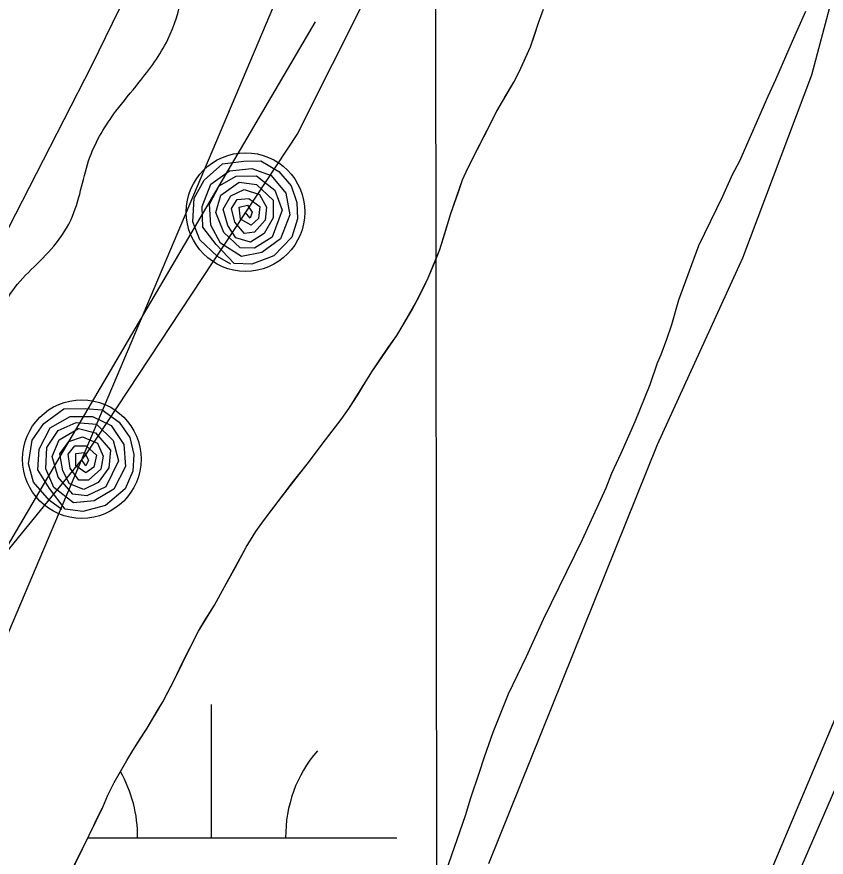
# Model space of a CAD drawing. Extents: x 3297735 to 3335592, y 670436 to 695807.
# Drawn here: x 3322754.5 to 3322972.9, y 693389.8 to 693616.6 of the extents above; entities that cross this region are included whole.
import ezdxf

# ---------------------------------------------------------------- set-up
doc = ezdxf.new("R2010")
doc.units = 0
for name, color, linetype in [('V-GRID-MAJR', 7, 'Continuous'), ('V-LEVE-TOET', 7, 'Continuous'), ('V-RIVR-EDGE', 7, 'Continuous'), ('V-RRAP-FSHR', 7, 'Continuous'), ('V-RRAP-RVMT', 7, 'Continuous'), ('V-SITE-VEGE', 7, 'Continuous'), ('V-TOPO-MINR', 7, 'Continuous'), ('V-WETL-SWMP', 7, 'Continuous')]:
    doc.layers.add(name, color=color, linetype=linetype)

msp = doc.modelspace()

# ---------------------------------------------------------------- linework, layer by layer
at = {"layer": 'V-GRID-MAJR'}
msp.add_lwpolyline([(3322888.29, 675833.36), (3322887.09, 676864.38), (3322885.23, 678460.19), (3322882.74, 680598.71), (3322880.18, 682800.95), (3322878.18, 684524.58), (3322875.76, 686599.48), (3322873.13, 688865.93), (3322871.19, 690525.61), (3322869.15, 692280.86), (3322867.48, 693717.12), (3322867.13, 694017.92)], dxfattribs=at)
at = {"layer": 'V-LEVE-TOET'}
msp.add_lwpolyline([(3322886.27, 693203.04), (3322987.94, 693437.23), (3323019.12, 693517.52), (3323063.39, 693627.4), (3323204.52, 693978.83), (3323224.67, 694021.2)], dxfattribs=at)
at = {"layer": 'V-RIVR-EDGE'}
msp.add_spline([(3319721.91, 688607.25), (3319733.2, 688627.78), (3319739.82, 688637.46), (3319746.04, 688644.42), (3319750.72, 688655.27), (3319752.28, 688659.14), (3319762.01, 688671.92), (3319781.47, 688699.79), (3319792.76, 688716.44), (3319801.32, 688726.89), (3319810.26, 688738.11), (3319819.98, 688747.01), (3319825.43, 688754.75), (3319830.49, 688762.88), (3319835.55, 688770.63), (3319840.23, 688780.31), (3319844.52, 688791.16), (3319846.86, 688795.42), (3319851.13, 688797.35), (3319854.24, 688799.66), (3319861.24, 688808.95), (3319869.41, 688820.96), (3319874.87, 688831.03), (3319884.99, 688845.35), (3319893.93, 688856.57), (3319900.54, 688860.82), (3319908.31, 688869.72), (3319918.43, 688881.33), (3319923.49, 688889.46), (3319928.16, 688897.21), (3319932.06, 688904.95), (3319939.44, 688912.69), (3319951.5, 688924.3), (3319955, 688930.88), (3319970.57, 688952.17), (3319976.4, 688958.36), (3319980.68, 688966.5), (3319987.3, 688976.95), (3319991.2, 688986.25), (3319997.81, 688992.82), (3320004.81, 689000.56), (3320006.38, 689006.76), (3320010.27, 689012.96), (3320018.06, 689024.96), (3320025.07, 689035.8), (3320031.68, 689044.71), (3320039.46, 689054.38), (3320044.52, 689060.57), (3320057.73, 689071.4), (3320064.34, 689077.2), (3320070.17, 689082.23), (3320074.45, 689090.36), (3320085.73, 689104.68), (3320093.52, 689116.3), (3320109.84, 689130.22), (3320125, 689144.14), (3320145.59, 689159.99), (3320166.96, 689177), (3320184.06, 689191.31), (3320194.55, 689197.87), (3320205.42, 689204.44), (3320211.64, 689209.85), (3320219.42, 689219.53), (3320234.59, 689238.11), (3320241.98, 689244.68), (3320253.64, 689257.45), (3320273.09, 689279.5), (3320283.99, 689297.32), (3320297.61, 689318.61), (3320312.03, 689344.56), (3320320.21, 689360.83), (3320328.41, 689380.97), (3320333.48, 689394.53), (3320349.85, 689425.9), (3320363.1, 689453.41), (3320368.17, 689465.42), (3320370.9, 689469.67), (3320379.06, 689477.41), (3320388.4, 689489.8), (3320394.62, 689499.09), (3320395.41, 689505.29), (3320397.76, 689513.82), (3320403.21, 689520.78), (3320409.04, 689527.75), (3320417.6, 689536.65), (3320423.43, 689544.39), (3320428.49, 689552.52), (3320431.24, 689564.54), (3320432.02, 689568.03), (3320442.14, 689581.19), (3320451.87, 689595.12), (3320462.77, 689612.93), (3320469.38, 689621.06), (3320477.55, 689631.51), (3320493.51, 689653.19), (3320500.9, 689665.19), (3320506.36, 689674.1), (3320514.54, 689688.82), (3320523.5, 689705.47), (3320534.4, 689723.28), (3320539.06, 689727.15), (3320544.9, 689735.28), (3320551.13, 689744.18), (3320556.58, 689752.7), (3320560.87, 689764.32), (3320568.26, 689774), (3320574.5, 689785.23), (3320578.79, 689794.53), (3320583.07, 689802.27), (3320590.86, 689815.83), (3320602.92, 689833.25), (3320613.43, 689849.12), (3320622.79, 689866.94), (3320636.42, 689890.17), (3320646.93, 689907.21), (3320658.22, 689926.96), (3320664.85, 689940.13), (3320664.87, 689948.66), (3320667.22, 689956.02), (3320676.55, 689968.02), (3320685.11, 689978.08), (3320691.73, 689991.25), (3320701.47, 690006.35), (3320706.14, 690016.04), (3320709.66, 690026.11), (3320715.89, 690035.79), (3320728.33, 690049.33), (3320741.18, 690068.69), (3320754.02, 690086.5), (3320761.81, 690100.44), (3320770.77, 690116.32), (3320777.39, 690127.16), (3320786.73, 690139.93), (3320794.89, 690149.22), (3320800.73, 690155.41), (3320806.18, 690166.26), (3320810.47, 690174), (3320820.98, 690192.59), (3320823.74, 690207.71), (3320829.97, 690218.16), (3320840.87, 690235.59), (3320854.1, 690256.5), (3320864.22, 690271.59), (3320869.28, 690277.01), (3320870.45, 690281.27), (3320876.68, 690289.4), (3320887.57, 690302.95), (3320901.57, 690319.98), (3320912.08, 690333.52), (3320919.47, 690342.43), (3320924.52, 690348.23), (3320932.3, 690356.35), (3320941.26, 690371.46), (3320956.44, 690393.91), (3320969.67, 690415.21), (3320973.57, 690422.57), (3320982.13, 690434.96), (3320987.2, 690444.64), (3320994.21, 690457.03), (3321000.83, 690467.87), (3321008.23, 690481.04), (3321017.97, 690500.02), (3321024.59, 690511.64), (3321030.43, 690518.6), (3321035.5, 690530.22), (3321040.94, 690537.19), (3321055.35, 690559.26), (3321068.58, 690577.84), (3321078.31, 690594.1), (3321086.87, 690605.72), (3321095.82, 690616.94), (3321102.82, 690625.84), (3321107.51, 690637.85), (3321113.34, 690645.6), (3321117.63, 690655.67), (3321123.87, 690670), (3321130.5, 690682.39), (3321142.57, 690701.37), (3321156.19, 690722.28), (3321168.65, 690743.19), (3321171.38, 690749.38), (3321176.05, 690754.41), (3321177.22, 690758.29), (3321181.12, 690767.2), (3321185.79, 690774.17), (3321192.03, 690789.28), (3321204.89, 690814.45), (3321214.25, 690834.98), (3321218.93, 690845.83), (3321223.61, 690855.12), (3321229.85, 690869.85), (3321238.03, 690883.79), (3321242.33, 690899.29), (3321247.41, 690912.46), (3321254.43, 690927.96), (3321263, 690946.55), (3321269.64, 690962.82), (3321273.93, 690973.67), (3321278.23, 690986.07), (3321286.44, 691015.52), (3321288.78, 691021.72), (3321293.84, 691028.3), (3321297.35, 691034.5), (3321303.19, 691045.34), (3321306.32, 691054.64), (3321308.29, 691066.66), (3321310.63, 691073.63), (3321314.52, 691079.44), (3321318.04, 691090.29), (3321320.01, 691103.08), (3321324.31, 691115.87), (3321326.26, 691120.13), (3321332.09, 691125.16), (3321336.76, 691133.68), (3321337.17, 691140.65), (3321337.18, 691146.47), (3321338.37, 691158.49), (3321341.12, 691172.44), (3321349.71, 691192.98), (3321372.69, 691236.35), (3321389.06, 691268.5), (3321398.41, 691284.38), (3321404.65, 691298.32), (3321407.38, 691307.24), (3321407.39, 691310.73), (3321407.79, 691316.15), (3321414.41, 691325.06), (3321416.76, 691334.75), (3321417.94, 691344.05), (3321422.24, 691356.06), (3321434.34, 691385.89), (3321448.39, 691422.7), (3321456.19, 691442.46), (3321462.05, 691458.34), (3321462.85, 691466.87), (3321467.91, 691477.72), (3321474.92, 691488.17), (3321481.15, 691497.85), (3321481.54, 691500.57), (3321489.74, 691519.94), (3321499.87, 691542.02), (3321510.79, 691564.87), (3321521.69, 691581.91), (3321529.1, 691598.18), (3321538.84, 691619.09), (3321550.12, 691632.64), (3321559.06, 691640.76), (3321566.84, 691650.44), (3321566.47, 691655.48), (3321567.25, 691659.74), (3321572.7, 691664.77), (3321581.26, 691676.38), (3321584.38, 691684.91), (3321587.11, 691693.43), (3321593.35, 691706.6), (3321601.92, 691721.7), (3321610.87, 691733.32), (3321617.87, 691739.5), (3321620.99, 691748.8), (3321624.5, 691755), (3321632.28, 691766.23), (3321637.34, 691773.97), (3321638.14, 691784.44), (3321641.66, 691795.29), (3321645.96, 691809.63), (3321651.03, 691820.47), (3321653.37, 691824.35), (3321658.42, 691828.99), (3321665.02, 691832.07), (3321673.18, 691838.64), (3321680.2, 691853.75), (3321683.72, 691866.15), (3321687.24, 691878.94), (3321691.93, 691892.5), (3321697.77, 691904.12), (3321704.38, 691909.54), (3321711, 691920.77), (3321724.23, 691939.74), (3321729.68, 691949.8), (3321733.59, 691959.49), (3321746.04, 691978.85), (3321765.1, 692000.13), (3321767.83, 692005.55), (3321769.01, 692012.53), (3321772.52, 692019.89), (3321782.64, 692034.6), (3321793.52, 692045.43), (3321802.86, 692057.43), (3321811.04, 692071.76), (3321820.77, 692085.31), (3321837.5, 692109.31), (3321852.67, 692125.56), (3321856.95, 692134.47), (3321865.51, 692146.08), (3321874.07, 692158.09), (3321882.62, 692162.33), (3321885.73, 692165.42), (3321887.31, 692179.77), (3321889.66, 692189.46), (3321896.67, 692199.14), (3321906.39, 692208.81), (3321914.56, 692218.87), (3321921.95, 692230.87), (3321931.31, 692249.47), (3321940.25, 692259.91), (3321951.52, 692266.48), (3321951.14, 692271.52), (3321953.48, 692276.17), (3321960.48, 692283.13), (3321960.49, 692288.17), (3321960.5, 692292.05), (3321966.73, 692300.96), (3321976.84, 692312.95), (3321985.4, 692326.12), (3321999.02, 692342.37), (3322004.07, 692347.79), (3322006.8, 692355.15), (3322018.86, 692369.86), (3322032.48, 692387.27), (3322035.98, 692394.25), (3322046.88, 692410.89), (3322053.89, 692419.41), (3322062.45, 692431.8), (3322080.36, 692459.29), (3322099.43, 692486.77), (3322109.15, 692500.71), (3322113.45, 692513.5), (3322120.08, 692527.44), (3322124.37, 692536.35), (3322130.59, 692544.09), (3322144.19, 692555.69), (3322154.3, 692563.42), (3322157.8, 692568.07), (3322157.81, 692573.5), (3322158.99, 692580.09), (3322165.23, 692595.2), (3322169.9, 692601), (3322176.9, 692609.9), (3322181.58, 692618.04), (3322185.48, 692627.33), (3322187.82, 692635.08), (3322190.16, 692638.96), (3322199.11, 692652.12), (3322206.11, 692660.24), (3322215.05, 692669.14), (3322221.67, 692679.21), (3322228.68, 692689.66), (3322230.65, 692701.29), (3322234.15, 692707.1), (3322239.98, 692713.68), (3322240.78, 692721.82), (3322246.62, 692732.28), (3322257.13, 692747.76), (3322269.19, 692761.31), (3322281.64, 692779.5), (3322287.08, 692784.53), (3322289.82, 692793.44), (3322298.4, 692811.26), (3322311.23, 692827.9), (3322325.25, 692849.2), (3322340.82, 692872.04), (3322357.55, 692894.49), (3322366.5, 692909.98), (3322374.67, 692919.27), (3322378.18, 692925.85), (3322378.19, 692932.44), (3322378.2, 692936.32), (3322380.16, 692941.75), (3322387.16, 692950.65), (3322397.3, 692972.73), (3322404.3, 692982.41), (3322407.81, 692990.54), (3322418.32, 693006.42), (3322430.38, 693021.51), (3322439.35, 693040.49), (3322447.92, 693056.37), (3322451.06, 693071.49), (3322451.87, 693088.16), (3322455.41, 693108.32), (3322461.66, 693123.43), (3322462.07, 693131.96), (3322461.33, 693147.08), (3322471.06, 693161.02), (3322480.02, 693177.67), (3322484.71, 693192.01), (3322487.85, 693207.9), (3322490.57, 693210.61), (3322500.3, 693224.93), (3322521.3, 693248.15), (3322539.95, 693264), (3322547.34, 693272.91), (3322550.08, 693282.59), (3322550.88, 693291.9), (3322552.45, 693297.71), (3322564.89, 693311.64), (3322570.72, 693318.61), (3322576.95, 693326.74), (3322580.47, 693340.69), (3322590.2, 693351.91), (3322600.3, 693359.25), (3322603.79, 693359.25), (3322609.2, 693353.42), (3322618.52, 693357.27), (3322625.13, 693363.85), (3322634.47, 693378.56), (3322653.93, 693404.88), (3322678.44, 693438.95), (3322692.84, 693458.69), (3322701, 693465.26), (3322708.76, 693467.96), (3322714.21, 693474.54), (3322719.66, 693481.51), (3322729.79, 693501.26), (3322740.68, 693515.19), (3322746.53, 693526.81), (3322752.77, 693541.92), (3322764.43, 693554.69), (3322769.49, 693562.82), (3322774.19, 693578.71), (3322781.2, 693591.1), (3322787.42, 693598.84), (3322795.21, 693610.46), (3322799.12, 693622.47), (3322801.47, 693634.49), (3322804.6, 693643.4), (3322808.49, 693648.82), (3322813.15, 693654.23), (3322817.07, 693670.51), (3322820.98, 693684.08), (3322828, 693699.57), (3322828.79, 693704.61), (3322829.58, 693711.2), (3322831.15, 693715.46), (3322838.93, 693727.85), (3322846.35, 693746.06), (3322854.15, 693763.88), (3322858.81, 693768.14), (3322865.03, 693775.88), (3322871.27, 693789.05), (3322877.11, 693797.95), (3322877.51, 693803.38), (3322881.8, 693810.74), (3322885.32, 693822.75), (3322886.52, 693837.48), (3322887.31, 693846.79), (3322888.49, 693852.22), (3322893.57, 693866.16), (3322903.7, 693885.14), (3322914.59, 693899.85), (3322916.94, 693906.83), (3322916.96, 693914.97), (3322915.81, 693921.56), (3322917, 693934.75), (3322920.53, 693950.25), (3322928.35, 693973.5), (3322938.09, 693991.7), (3322943.16, 694004.1), (3322945.88, 694005.64), (3322947.06, 694014.95), (3322947.71, 694018)], degree=3, dxfattribs=at)
at = {"layer": 'V-RRAP-FSHR'}
for points in [[(3322994.09, 694018.05), (3322971.35, 693960.29), (3322900.41, 693734.03), (3322858.35, 693641.27), (3322830.19, 693585.13), (3322772.97, 693498.44), (3322645.04, 693341.4), (3322558.67, 693228.1), (3322522.21, 693180.05), (3322512.59, 693124.55), (3322496.7, 693092.39)], [(3323139.15, 693825.6), (3323007.67, 693503.91), (3322795.43, 693000.66), (3322481.46, 692219.66)], [(3323139.15, 693825.6), (3323007.67, 693503.91), (3322869.29, 693175.8)], [(3322812.19, 693549.83), (3322808.6, 693551.93), (3322803.87, 693556.45), (3322802, 693561.26), (3322802.37, 693567.67), (3322805.06, 693572.49), (3322809.97, 693576.96), (3322815.75, 693577.64), (3322820.29, 693577.72), (3322825.19, 693574.84), (3322828.47, 693570.99), (3322830.02, 693566.54), (3322830.25, 693562.1), (3322828.65, 693557.13), (3322823.85, 693552.09), (3322817.89, 693549.86), (3322813.08, 693550.02), (3322808.27, 693555.16), (3322804.65, 693559.86), (3322804.48, 693565.44), (3322806.83, 693571.46), (3322811.88, 693575.07), (3322817.88, 693575.67), (3322823.13, 693573.74), (3322827.1, 693569.02), (3322828.13, 693563.15), (3322825.65, 693556.73), (3322820.62, 693553.04), (3322815.14, 693551.96), (3322809.42, 693555.52), (3322806.82, 693560.39), (3322806.5, 693566.07), (3322809.09, 693570.95), (3322813.66, 693573.62), (3322819.18, 693573.69), (3322824.11, 693569.8), (3322826.05, 693564.46), (3322823.41, 693557.16), (3322818.57, 693554.18), (3322814.75, 693554.24), (3322810.3, 693558.44), (3322808.15, 693563.79), (3322809.56, 693568.47), (3322814.49, 693572.01), (3322819.18, 693571.37), (3322823.68, 693567.14), (3322823.66, 693562.32), (3322821.23, 693558.1), (3322817.55, 693555.83), (3322813.57, 693556.92), (3322811.45, 693560.28), (3322810.16, 693564.71), (3322812.25, 693568.3), (3322815.8, 693569.96), (3322819.96, 693568.61), (3322821.83, 693565.28), (3322821.53, 693561.76), (3322818.58, 693558.45), (3322815.94, 693558.16), (3322813.29, 693561.17), (3322812.4, 693564.91), (3322813.93, 693567.34), (3322817.04, 693567.59), (3322820.07, 693565.39), (3322819.68, 693562.14), (3322817.68, 693560.38), (3322814.81, 693561.98), (3322814.44, 693565.25), (3322816.74, 693565.76), (3322818.02, 693563.87), (3322817.46, 693562.27), (3322816.12, 693563.86)], [(3322766.61, 693483.63), (3322763.24, 693486.07), (3322758.99, 693491.04), (3322757.61, 693496.02), (3322758.62, 693502.36), (3322761.78, 693506.88), (3322767.12, 693510.84), (3322772.93, 693510.94), (3322777.46, 693510.57), (3322782.04, 693507.21), (3322784.92, 693503.05), (3322786.02, 693498.46), (3322785.8, 693494.03), (3322783.71, 693489.24), (3322778.44, 693484.71), (3322772.28, 693483.08), (3322767.52, 693483.72), (3322763.24, 693489.32), (3322760.11, 693494.36), (3322760.49, 693499.93), (3322763.44, 693505.68), (3322768.82, 693508.77), (3322774.86, 693508.76), (3322779.89, 693506.32), (3322783.36, 693501.23), (3322783.8, 693495.28), (3322780.69, 693489.14), (3322775.31, 693485.97), (3322769.75, 693485.45), (3322764.42, 693489.56), (3322762.32, 693494.67), (3322762.57, 693500.35), (3322765.64, 693504.95), (3322770.45, 693507.15), (3322775.94, 693506.67), (3322780.46, 693502.3), (3322781.86, 693496.79), (3322778.5, 693489.79), (3322773.39, 693487.32), (3322769.6, 693487.76), (3322765.59, 693492.38), (3322763.98, 693497.92), (3322765.85, 693502.43), (3322771.12, 693505.47), (3322775.72, 693504.36), (3322779.77, 693499.7), (3322779.27, 693494.9), (3322776.43, 693490.95), (3322772.54, 693489.06), (3322768.69, 693490.54), (3322766.91, 693494.1), (3322766.08, 693498.63), (3322768.52, 693502), (3322772.21, 693503.29), (3322776.22, 693501.54), (3322777.74, 693498.03), (3322777.1, 693494.56), (3322773.83, 693491.56), (3322771.17, 693491.54), (3322768.84, 693494.8), (3322768.32, 693498.61), (3322770.09, 693500.87), (3322773.21, 693500.82), (3322776.01, 693498.31), (3322775.29, 693495.12), (3322773.12, 693493.57), (3322770.43, 693495.46), (3322770.39, 693498.74), (3322772.73, 693499.02), (3322773.81, 693497.01), (3322773.09, 693495.48), (3322771.92, 693497.19)]]:
    msp.add_lwpolyline(points, dxfattribs=at)
for centre in [(3322816.19, 693563.92), (3322772, 693497.25)]:
    msp.add_circle(centre, 16, dxfattribs=at)
at = {"layer": 'V-RRAP-RVMT'}
msp.add_line((3322860.22, 693705.72), (3322745.74, 693435.38), dxfattribs=at)
at = {"layer": 'V-SITE-VEGE'}
for p, q in [((3322895.23, 693615.01), (3322896.63, 693618.65)), ((3322967.33, 693618.08), (3322963.71, 693609.93)), ((3322893.09, 693608.46), (3322895.23, 693615.01)), ((3322963.71, 693609.93), (3322959.26, 693599.57)), ((3322890.04, 693601.74), (3322893.09, 693608.46)), ((3322888.62, 693598.99), (3322890.04, 693601.74)), ((3322884.04, 693591.16), (3322888.62, 693598.99)), ((3322959.26, 693599.57), (3322957.16, 693595.12)), ((3322957.16, 693595.12), (3322949.51, 693577.64)), ((3322876.18, 693575.77), (3322884.04, 693591.16)), ((3322949.51, 693577.64), (3322947.54, 693573.93)), ((3322874.78, 693572.62), (3322876.18, 693575.77)), ((3322947.54, 693573.93), (3322944.89, 693568.15)), ((3322871.62, 693563.5), (3322874.78, 693572.62)), ((3322944.89, 693568.15), (3322938.46, 693554.8)), ((3322868.65, 693553.82), (3322871.62, 693563.5)), ((3322938.46, 693554.8), (3322933.09, 693540.17)), ((3322865.45, 693546.18), (3322868.65, 693553.82)), ((3322862.56, 693540.12), (3322865.45, 693546.18)), ((3322857.03, 693530.62), (3322862.56, 693540.12)), ((3322933.09, 693540.17), (3322931.19, 693533.52)), ((3322931.19, 693533.52), (3322929.82, 693529.53)), ((3322850.27, 693520.76), (3322857.03, 693530.62)), ((3322929.82, 693529.53), (3322928.3, 693525.39)), ((3322928.3, 693525.39), (3322927.33, 693523.17)), ((3322927.33, 693523.17), (3322925.27, 693517.26)), ((3322844.17, 693511), (3322850.27, 693520.76)), ((3322925.27, 693517.26), (3322921.25, 693507.34)), ((3322842.03, 693507.91), (3322844.17, 693511)), ((3322836.84, 693501.3), (3322842.03, 693507.91)), ((3322921.25, 693507.34), (3322917.49, 693498.75)), ((3322833.18, 693496.36), (3322836.84, 693501.3)), ((3322917.49, 693498.75), (3322914.98, 693493.41)), ((3322829.18, 693491.34), (3322833.18, 693496.36)), ((3322914.98, 693493.41), (3322913.46, 693489.42)), ((3322821.05, 693480.63), (3322829.18, 693491.34)), ((3322913.46, 693489.42), (3322907.04, 693475.49)), ((3322818.98, 693477.7), (3322821.05, 693480.63)), ((3322816.37, 693473.53), (3322818.98, 693477.7)), ((3322907.04, 693475.49), (3322896.55, 693453.98)), ((3322807.78, 693457.88), (3322816.37, 693473.53)), ((3322803.51, 693450.8), (3322807.78, 693457.88)), ((3322896.55, 693453.98), (3322891.95, 693443.91)), ((3322801.23, 693446.39), (3322803.51, 693450.8)), ((3322796.99, 693437.74), (3322801.23, 693446.39)), ((3322891.95, 693443.91), (3322887.05, 693433.82)), ((3322793.85, 693431.75), (3322796.99, 693437.74)), ((3322887.05, 693433.82), (3322882.9, 693423.46)), ((3322789.66, 693424.67), (3322793.85, 693431.75)), ((3322785.77, 693418.66), (3322789.66, 693424.67)), ((3322882.9, 693423.46), (3322880.56, 693416.81)), ((3322784.11, 693415.91), (3322785.77, 693418.66)), ((3322880.56, 693416.81), (3322879.2, 693412.38)), ((3322780.72, 693409.99), (3322784.11, 693415.91)), ((3322879.2, 693412.38), (3322876.87, 693405.73)), ((3322778.99, 693406.58), (3322780.72, 693409.99)), ((3322777.67, 693403.35), (3322778.99, 693406.58)), ((3322876.87, 693405.73), (3322875.51, 693401)), ((3322768.49, 693384.56), (3322777.67, 693403.35)), ((3322875.51, 693401), (3322870.29, 693385.93))]:
    msp.add_line(p, q, dxfattribs=at)
at = {"layer": 'V-TOPO-MINR'}
for points in [[(3321905.2, 692115.9), (3321946.44, 692181.18), (3321987.68, 692246.46), (3322110.67, 692441.17), (3322124.03, 692462.53), (3322137.26, 692483.96), (3322150.3, 692505.51), (3322163.21, 692527.14), (3322519.25, 693129.59), (3322525.97, 693141.03), (3322532.66, 693152.49), (3322539.28, 693163.99), (3322545.87, 693175.51), (3322557.75, 693196.43), (3322560.17, 693200.77), (3322668.56, 693400.17), (3322722.31, 693501.48), (3322774.67, 693603.49), (3322824.96, 693706.54), (3322873.85, 693810.29), (3322969.19, 694018.03)], [(3321884.42, 692050.63), (3322116.45, 692415.59), (3322134.92, 692444.8), (3322153.3, 692474.08), (3322171.53, 692503.44), (3322189.67, 692532.86), (3322254.24, 692638.19), (3322304.42, 692720.43), (3322354.37, 692802.8), (3322403.98, 692885.38), (3322453.36, 692968.1), (3322567.5, 693160.24), (3322575, 693172.89), (3322582.49, 693185.54), (3322589.96, 693198.2), (3322597.42, 693210.87), (3322835.08, 693615.29)]]:
    msp.add_lwpolyline(points, dxfattribs=at)
at = {"layer": 'V-WETL-SWMP'}
for p, q in [((3322977.82, 693634.14), (3322968.97, 693600.84)), ((3322895.23, 693615.01), (3322896.63, 693618.65)), ((3322894.16, 693611.61), (3322895.23, 693615.01)), ((3322893.09, 693608.46), (3322894.16, 693611.61)), ((3322891.53, 693604.89), (3322893.09, 693608.46)), ((3322890.04, 693601.73), (3322891.53, 693604.89)), ((3322888.62, 693598.99), (3322890.04, 693601.73)), ((3322968.97, 693600.84), (3322950.31, 693551.51)), ((3322886.09, 693594.74), (3322888.62, 693598.99)), ((3322884.04, 693591.16), (3322886.09, 693594.74)), ((3322881.92, 693587), (3322884.04, 693591.16)), ((3322880.51, 693584.25), (3322881.92, 693587)), ((3322878.46, 693580.26), (3322880.51, 693584.25)), ((3322876.19, 693575.77), (3322878.46, 693580.26)), ((3322874.78, 693572.61), (3322876.19, 693575.77)), ((3322873.55, 693569.13), (3322874.78, 693572.61)), ((3322871.62, 693563.5), (3322873.55, 693569.13)), ((3322870.02, 693558.12), (3322871.62, 693563.5)), ((3322868.65, 693553.81), (3322870.02, 693558.12)), ((3322867.25, 693550.41), (3322868.65, 693553.81)), ((3322865.46, 693546.18), (3322867.25, 693550.41)), ((3322950.31, 693551.51), (3322927.27, 693501.08)), ((3322864.21, 693543.44), (3322865.46, 693546.18)), ((3322862.56, 693540.11), (3322864.21, 693543.44)), ((3322860.98, 693537.28), (3322862.56, 693540.11)), ((3322859, 693533.95), (3322860.98, 693537.28)), ((3322857.03, 693530.61), (3322859, 693533.95)), ((3322854.72, 693527.36), (3322857.03, 693530.61)), ((3322852.26, 693523.76), (3322854.72, 693527.36)), ((3322850.27, 693520.76), (3322852.26, 693523.76)), ((3322848.37, 693517.76), (3322850.27, 693520.76)), ((3322846.47, 693514.59), (3322848.37, 693517.76)), ((3322844.17, 693511), (3322846.47, 693514.59)), ((3322842.03, 693507.91), (3322844.17, 693511)), ((3322838.92, 693503.97), (3322842.03, 693507.91)), ((3322836.84, 693501.3), (3322838.92, 693503.97)), ((3322833.18, 693496.36), (3322836.84, 693501.3)), ((3322927.27, 693501.08), (3322881.75, 693388.03)), ((3322829.19, 693491.34), (3322833.18, 693496.36)), ((3322825.04, 693485.82), (3322829.19, 693491.34)), ((3322821.05, 693480.63), (3322825.04, 693485.82)), ((3322818.99, 693477.7), (3322821.05, 693480.63)), ((3322816.37, 693473.53), (3322818.99, 693477.7)), ((3322813.46, 693468.12), (3322816.37, 693473.53)), ((3322810.54, 693462.79), (3322813.46, 693468.12)), ((3322807.78, 693457.88), (3322810.54, 693462.79)), ((3322805.33, 693453.88), (3322807.78, 693457.88)), ((3322803.51, 693450.8), (3322805.33, 693453.88)), ((3322801.23, 693446.39), (3322803.51, 693450.8)), ((3322799.03, 693441.98), (3322801.23, 693446.39)), ((3322797, 693437.74), (3322799.03, 693441.98)), ((3322795.35, 693434.5), (3322797, 693437.74)), ((3322793.85, 693431.75), (3322795.35, 693434.5)), ((3322792.19, 693428.92), (3322793.85, 693431.75)), ((3322807.03, 693395.03), (3322807.03, 693431.03)), ((3322789.66, 693424.67), (3322792.19, 693428.92)), ((3322787.6, 693421.49), (3322789.66, 693424.67)), ((3322785.77, 693418.66), (3322787.6, 693421.49)), ((3322784.11, 693415.91), (3322785.77, 693418.66)), ((3322780.72, 693409.99), (3322784.11, 693415.91)), ((3322778.99, 693406.58), (3322780.72, 693409.99)), ((3322777.67, 693403.35), (3322778.99, 693406.58)), ((3322776.1, 693400.19), (3322777.67, 693403.35)), ((3322774.77, 693397.36), (3322776.1, 693400.19)), ((3322772.96, 693393.79), (3322774.77, 693397.36)), ((3322771.4, 693390.46), (3322772.96, 693393.79)), ((3322773.59, 693395.03), (3322857.03, 693395.03)), ((3322769.98, 693387.72), (3322771.4, 693390.46))]:
    msp.add_line(p, q, dxfattribs=at)
for centre, start, end in [((3322862.27, 693395.51), 139.2282, 180.7718), ((3322751.79, 693395.51), 359.2282, 29.6609)]:
    msp.add_arc(centre, 35.25, start, end, dxfattribs=at)

doc.saveas('drawing.dxf')
